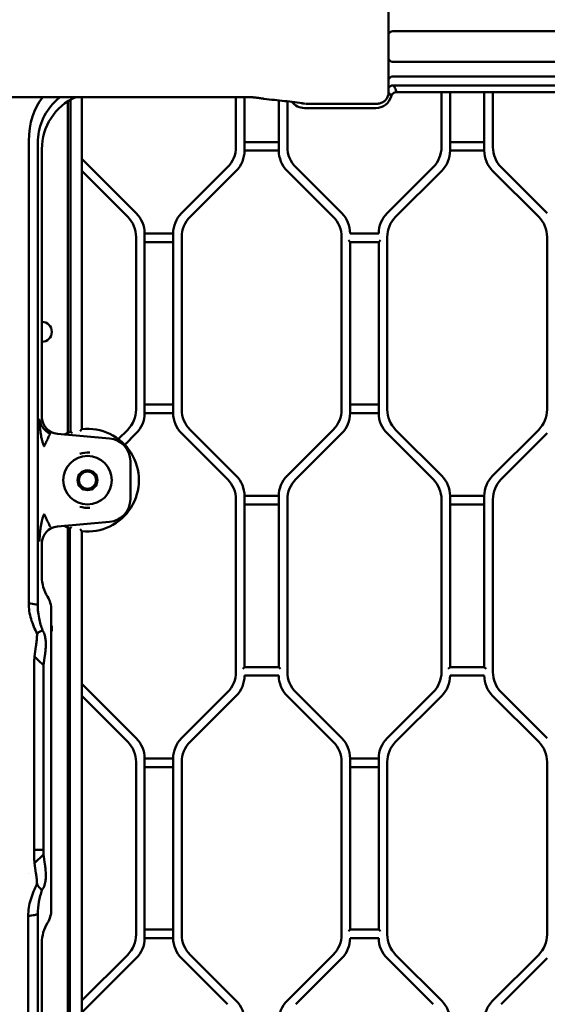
# Model space of a CAD drawing. Header units: millimetres. Extents: x 0 to 14369, y -869 to 2970.
# Tile 257 of 656: x 1926 to 2018, y 225 to 398. Entities that reach past the tile are written whole.
import ezdxf

# ---------------------------------------------------------------- set-up
doc = ezdxf.new("R2010")
doc.units = ezdxf.units.MM
doc.header["$LTSCALE"] = 10
doc.layers.add('Detailumgrenzung (ISO)', color=7, linetype='Continuous', lineweight=25)
doc.layers.add('Sichtbar (ISO)', color=7, linetype='Continuous', lineweight=50)

# ---------------------------------------------------------------- blocks, each defined once
blk = doc.blocks.new('2DDetail3')
at = {"layer": 'Detailumgrenzung (ISO)'}
blk.add_circle((191.422, 29.84), 30.988, dxfattribs=at)

msp = doc.modelspace()

# ---------------------------------------------------------------- linework, layer by layer
at = {"layer": 'Sichtbar (ISO)'}
for p, q in [((1990.246, 384.828), (1990.246, 400.941)), ((1990.982, 395.572), (2035.163, 395.572)), ((2035.163, 390.197), (1990.982, 390.197)), ((2105.24, 387.642), (1990.981, 387.642)), ((1990.238, 384.847), (1990.238, 384.847)), ((2105.24, 386.063), (1991.072, 386.063)), ((1991.667, 384.885), (2104.534, 384.885)), ((1999.518, 384.885), (1999.518, 375.266)), ((1999.518, 384.885), (1999.518, 375.266)), ((2001.018, 374.645), (2001.018, 384.885)), ((2001.018, 384.885), (2001.018, 374.645)), ((2007.018, 384.885), (2007.018, 374.645)), ((2007.018, 374.645), (2007.018, 384.885)), ((2008.518, 375.266), (2008.518, 384.885)), ((2008.518, 375.266), (2008.518, 384.885)), ((1864.49, 384.037), (1964.546, 384.037)), ((1934.092, 325.207), (1934.092, 383.299)), ((1934.531, 383.566), (1934.531, 325.375)), ((1934.531, 325.375), (1934.531, 383.566)), ((1936.518, 325.829), (1936.518, 384.037)), ((1936.518, 384.037), (1936.518, 325.829)), ((1963.518, 384.037), (1963.518, 375.266)), ((1963.518, 375.266), (1963.518, 384.037)), ((1965.018, 374.645), (1965.018, 384.034)), ((1965.018, 384.034), (1965.018, 374.645)), ((1968.429, 383.74), (1968.429, 383.74)), ((1971.018, 383.435), (1971.018, 374.645)), ((1971.018, 374.645), (1971.018, 383.435)), ((1972.518, 375.266), (1972.518, 383.277)), ((1972.518, 375.266), (1972.518, 383.277)), ((1975.518, 382.098), (1988.018, 382.098)), ((1975.536, 382.885), (1975.534, 382.885)), ((1975.748, 382.849), (1988.192, 382.849)), ((1927.232, 297.151), (1927.232, 376.326)), ((1928.815, 374.689), (1928.815, 297.151)), ((1929.518, 374.892), (1929.518, 327.986)), ((1971.018, 376.145), (1965.018, 376.145)), ((1965.018, 376.145), (1971.018, 376.145)), ((1965.018, 374.645), (1971.018, 374.645)), ((1971.018, 374.645), (1965.018, 374.645)), ((2007.018, 376.145), (2001.018, 376.145)), ((2001.018, 376.145), (2007.018, 376.145)), ((2001.018, 374.645), (2007.018, 374.645)), ((2007.018, 374.645), (2001.018, 374.645)), ((1946.053, 363.66), (1936.518, 373.195)), ((1936.518, 373.195), (1946.053, 363.66)), ((1936.518, 371.074), (1944.553, 363.038)), ((1944.553, 363.038), (1936.518, 371.074)), ((1962.053, 371.731), (1953.982, 363.66)), ((1953.982, 363.66), (1962.053, 371.731)), ((1955.482, 363.038), (1963.553, 371.109)), ((1963.553, 371.109), (1955.482, 363.038)), ((1972.482, 371.109), (1980.553, 363.038)), ((1980.553, 363.038), (1972.482, 371.109)), ((1982.053, 363.66), (1973.982, 371.731)), ((1982.053, 363.66), (1973.982, 371.731)), ((1998.053, 371.731), (1989.982, 363.66)), ((1998.053, 371.731), (1989.982, 363.66)), ((1991.482, 363.038), (1999.553, 371.109)), ((1999.553, 371.109), (1991.482, 363.038)), ((2008.482, 371.109), (2016.553, 363.038)), ((2016.553, 363.038), (2008.482, 371.109)), ((2018.053, 363.66), (2009.982, 371.731)), ((2018.053, 363.66), (2009.982, 371.731)), ((1946.018, 359.503), (1946.018, 329.266)), ((1946.018, 329.266), (1946.018, 359.503)), ((1952.518, 360.124), (1947.518, 360.124)), ((1947.518, 328.645), (1947.518, 360.124)), ((1947.518, 360.124), (1952.518, 360.124)), ((1947.518, 360.124), (1947.518, 328.645)), ((1952.518, 360.124), (1952.518, 328.645)), ((1952.518, 328.645), (1952.518, 360.124)), ((1954.018, 329.266), (1954.018, 359.503)), ((1954.018, 359.503), (1954.018, 329.266)), ((1982.018, 359.503), (1982.018, 329.266)), ((1982.018, 329.266), (1982.018, 359.503)), ((1983.218, 358.924), (1983.518, 358.624)), ((1988.518, 360.124), (1983.518, 360.124)), ((1988.518, 358.624), (1988.818, 358.924)), ((1990.018, 329.266), (1990.018, 359.503)), ((1990.018, 359.503), (1990.018, 329.266)), ((2018.018, 359.503), (2018.018, 329.266)), ((2018.018, 329.266), (2018.018, 359.503)), ((1947.518, 358.624), (1952.518, 358.624)), ((1952.518, 358.624), (1947.518, 358.624)), ((1983.518, 328.645), (1983.518, 358.624)), ((1983.518, 358.624), (1983.518, 328.645)), ((1983.518, 358.624), (1988.518, 358.624)), ((1988.518, 358.624), (1988.518, 328.645)), ((1988.518, 328.645), (1988.518, 358.624)), ((1952.518, 330.145), (1947.518, 330.145)), ((1947.518, 330.145), (1952.518, 330.145)), ((1988.518, 330.145), (1983.518, 330.145)), ((1983.518, 330.145), (1988.518, 330.145)), ((1947.518, 328.645), (1952.518, 328.645)), ((1952.518, 328.645), (1947.518, 328.645)), ((1983.518, 328.645), (1988.518, 328.645)), ((1988.518, 328.645), (1983.518, 328.645)), ((1941.366, 324.204), (1932.252, 325.001)), ((1944.553, 325.731), (1942.912, 324.089)), ((1942.912, 324.089), (1944.553, 325.731)), ((1944.035, 323.091), (1946.053, 325.109)), ((1946.053, 325.109), (1944.035, 323.091)), ((1953.982, 325.109), (1962.053, 317.038)), ((1962.053, 317.038), (1953.982, 325.109)), ((1963.553, 317.66), (1955.482, 325.731)), ((1955.482, 325.731), (1963.553, 317.66)), ((1980.553, 325.731), (1972.482, 317.66)), ((1972.482, 317.66), (1980.553, 325.731)), ((1973.982, 317.038), (1982.053, 325.109)), ((1982.053, 325.109), (1973.982, 317.038)), ((1989.982, 325.109), (1998.053, 317.038)), ((1998.053, 317.038), (1989.982, 325.109)), ((1999.553, 317.66), (1991.482, 325.731)), ((1991.482, 325.731), (1999.553, 317.66)), ((2016.553, 325.731), (2008.482, 317.66)), ((2008.482, 317.66), (2016.553, 325.731)), ((2009.982, 317.038), (2018.053, 325.109)), ((2009.982, 317.038), (2018.053, 325.109)), ((1945.018, 313.55), (1945.018, 320.219)), ((1965.018, 284.145), (1965.018, 314.124)), ((1971.018, 314.124), (1965.018, 314.124)), ((1965.018, 314.124), (1965.018, 284.145)), ((1965.018, 314.124), (1971.018, 314.124)), ((1971.018, 314.124), (1971.018, 284.145)), ((1971.018, 284.145), (1971.018, 314.124)), ((2001.018, 284.145), (2001.018, 314.124)), ((2007.018, 314.124), (2001.018, 314.124)), ((2001.018, 314.124), (2001.018, 284.145)), ((2001.018, 314.124), (2007.018, 314.124)), ((2007.018, 314.124), (2007.018, 284.145)), ((2007.018, 284.145), (2007.018, 314.124)), ((1963.518, 313.503), (1963.518, 283.266)), ((1963.518, 283.266), (1963.518, 313.503)), ((1965.018, 312.624), (1971.018, 312.624)), ((1971.018, 312.624), (1965.018, 312.624)), ((1972.518, 283.266), (1972.518, 313.503)), ((1972.518, 313.503), (1972.518, 283.266)), ((1999.518, 313.503), (1999.518, 283.266)), ((1999.518, 283.266), (1999.518, 313.503)), ((2001.018, 312.624), (2007.018, 312.624)), ((2007.018, 312.624), (2001.018, 312.624)), ((2008.518, 283.266), (2008.518, 313.503)), ((2008.518, 283.266), (2008.518, 313.503)), ((1929.663, 310.284), (1929.663, 310.284)), ((1932.252, 308.768), (1941.366, 309.565)), ((1934.092, 183.729), (1934.092, 308.562)), ((1934.418, 308.435), (1934.418, 183.528)), ((1934.418, 183.528), (1934.418, 308.435)), ((1936.518, 182.593), (1936.518, 307.94)), ((1936.518, 307.94), (1936.518, 182.593)), ((1929.518, 305.783), (1929.518, 299.971)), ((1928.804, 295.016), (1927.221, 295.321)), ((1931.168, 241.617), (1931.168, 294.152)), ((1928.229, 286.016), (1928.479, 287.754)), ((1928.958, 285.295), (1928.229, 286.016)), ((1929.812, 284.45), (1928.958, 285.295)), ((1929.165, 285.09), (1929.165, 285.09)), ((1930.062, 286.188), (1929.812, 284.45)), ((1928.2, 252.103), (1928.2, 283.667)), ((1929.783, 283.652), (1929.783, 252.103)), ((1965.018, 284.145), (1964.718, 283.845)), ((1971.018, 284.145), (1965.018, 284.145)), ((1971.318, 283.845), (1971.018, 284.145)), ((2001.018, 284.145), (2000.718, 283.845)), ((2007.018, 284.145), (2001.018, 284.145)), ((2007.318, 283.845), (2007.018, 284.145)), ((1965.018, 282.645), (1971.018, 282.645)), ((2001.018, 282.645), (2007.018, 282.645)), ((1946.053, 271.66), (1936.518, 281.195)), ((1936.518, 281.195), (1946.053, 271.66)), ((1962.053, 279.731), (1953.982, 271.66)), ((1953.982, 271.66), (1962.053, 279.731)), ((1982.053, 271.66), (1973.982, 279.731)), ((1973.982, 279.731), (1982.053, 271.66)), ((1998.053, 279.731), (1989.982, 271.66)), ((1989.982, 271.66), (1998.053, 279.731)), ((2018.053, 271.66), (2009.982, 279.731)), ((2018.053, 271.66), (2009.982, 279.731)), ((1936.518, 279.074), (1944.553, 271.038)), ((1944.553, 271.038), (1936.518, 279.074)), ((1955.482, 271.038), (1963.553, 279.109)), ((1955.482, 271.038), (1963.553, 279.109)), ((1972.482, 279.109), (1980.553, 271.038)), ((1972.482, 279.109), (1980.553, 271.038)), ((1991.482, 271.038), (1999.553, 279.109)), ((1991.482, 271.038), (1999.553, 279.109)), ((2008.482, 279.109), (2016.553, 271.038)), ((2008.482, 279.109), (2016.553, 271.038)), ((1946.018, 267.503), (1946.018, 237.266)), ((1946.018, 237.266), (1946.018, 267.503)), ((1952.518, 268.124), (1947.518, 268.124)), ((1947.518, 236.645), (1947.518, 268.124)), ((1947.518, 268.124), (1952.518, 268.124)), ((1947.518, 268.124), (1947.518, 236.645)), ((1952.518, 268.124), (1952.518, 236.645)), ((1952.518, 236.645), (1952.518, 268.124)), ((1954.018, 237.266), (1954.018, 267.503)), ((1954.018, 237.266), (1954.018, 267.503)), ((1982.018, 267.503), (1982.018, 237.266)), ((1982.018, 267.503), (1982.018, 237.266)), ((1983.518, 238.145), (1983.518, 268.124)), ((1988.518, 268.124), (1983.518, 268.124)), ((1983.518, 268.124), (1983.518, 238.145)), ((1983.518, 268.124), (1988.518, 268.124)), ((1988.518, 268.124), (1988.518, 238.145)), ((1988.518, 238.145), (1988.518, 268.124)), ((1990.018, 237.266), (1990.018, 267.503)), ((1990.018, 237.266), (1990.018, 267.503)), ((2018.018, 267.503), (2018.018, 237.266)), ((2018.018, 267.503), (2018.018, 237.266)), ((1947.518, 266.624), (1952.518, 266.624)), ((1952.518, 266.624), (1947.518, 266.624)), ((1983.518, 266.624), (1988.518, 266.624)), ((1988.518, 266.624), (1983.518, 266.624)), ((1929.783, 252.103), (1928.2, 252.103)), ((1928.229, 249.753), (1929.813, 251.314)), ((1929.165, 250.676), (1929.165, 250.676)), ((1929.813, 251.314), (1930.062, 249.581)), ((1928.479, 248.015), (1928.229, 249.753)), ((1927.255, 248.015), (1927.255, 248.015)), ((1927.146, 191.416), (1927.146, 238.618)), ((1928.81, 191.416), (1928.81, 238.618)), ((1952.518, 238.145), (1947.518, 238.145)), ((1947.518, 238.145), (1952.518, 238.145)), ((1983.518, 238.145), (1983.218, 237.845)), ((1988.518, 238.145), (1983.518, 238.145)), ((1988.818, 237.845), (1988.518, 238.145)), ((1947.518, 236.645), (1952.518, 236.645)), ((1952.518, 236.645), (1947.518, 236.645)), ((1983.518, 236.645), (1988.518, 236.645)), ((1929.518, 235.798), (1929.518, 192.124)), ((1944.553, 233.731), (1936.518, 225.695)), ((1936.518, 225.695), (1944.553, 233.731)), ((1936.518, 223.574), (1946.053, 233.109)), ((1946.053, 233.109), (1936.518, 223.574)), ((1953.982, 233.109), (1962.053, 225.038)), ((1962.053, 225.038), (1953.982, 233.109)), ((1963.553, 225.66), (1955.482, 233.731)), ((1963.553, 225.66), (1955.482, 233.731)), ((1980.553, 233.731), (1972.482, 225.66)), ((1980.553, 233.731), (1972.482, 225.66)), ((1973.982, 225.038), (1982.053, 233.109)), ((1973.982, 225.038), (1982.053, 233.109)), ((1989.982, 233.109), (1998.053, 225.038)), ((1989.982, 233.109), (1998.053, 225.038)), ((1999.553, 225.66), (1991.482, 233.731)), ((1999.553, 225.66), (1991.482, 233.731)), ((2016.553, 233.731), (2008.482, 225.66)), ((2016.553, 233.731), (2008.482, 225.66)), ((2009.982, 225.038), (2018.053, 233.109)), ((2009.982, 225.038), (2018.053, 233.109))]:
    msp.add_line(p, q, dxfattribs=at)
for radius in [4.25, 1.75, 1.5]:
    msp.add_circle((1937.518, 316.885), radius, dxfattribs=at)
for centre, radius, start, end in [((1975.518, 384.885), 2.786, 217.58806, 270), ((1988.018, 384.885), 2.786, 270, 344.693), ((1975.518, 384.885), 2, 254.47116, 267.66579), ((1958.518, 375.266), 5, 315, 0), ((1958.518, 375.266), 5, 315, 0), ((1960.018, 374.645), 5, 315, 0), ((1960.018, 374.645), 5, 315, 0), ((1976.018, 374.645), 5, 180, 225), ((1976.018, 374.645), 5, 180, 225), ((1977.518, 375.266), 5, 180, 225), ((1977.518, 375.266), 5, 180, 225), ((1994.518, 375.266), 5, 315, 0), ((1994.518, 375.266), 5, 315, 0), ((1996.018, 374.645), 5, 315, 0), ((1996.018, 374.645), 5, 315, 0), ((2012.018, 374.645), 5, 180, 225), ((2012.018, 374.645), 5, 180, 225), ((2013.518, 375.266), 5, 180, 225), ((2013.518, 375.266), 5, 180, 225), ((1941.018, 359.503), 5, 0, 45), ((1941.018, 359.503), 5, 0, 45), ((1942.518, 360.124), 5, 0, 45), ((1942.518, 360.124), 5, 0, 45), ((1957.518, 360.124), 5, 135, 180), ((1957.518, 360.124), 5, 135, 180), ((1959.018, 359.503), 5, 135, 180), ((1959.018, 359.503), 5, 135, 180), ((1977.018, 359.503), 5, 0, 45), ((1977.018, 359.503), 5, 0, 45), ((1978.518, 360.124), 5, 0, 45), ((1978.518, 360.124), 5, 0, 45), ((1993.518, 360.124), 5, 135, 180), ((1993.518, 360.124), 5, 135, 180), ((1995.018, 359.503), 5, 135, 180), ((1995.018, 359.503), 5, 135, 180), ((2013.018, 359.503), 5, 0, 45), ((2013.018, 359.503), 5, 0, 45), ((1929.518, 342.885), 1.75, 270, 90), ((1929.518, 342.885), 1.75, 270, 90), ((1941.018, 329.266), 5, 315, 0), ((1941.018, 329.266), 5, 315, 0), ((1942.518, 328.645), 5, 315, 0), ((1942.518, 328.645), 5, 315, 0), ((1957.518, 328.645), 5, 180, 225), ((1957.518, 328.645), 5, 180, 225), ((1959.018, 329.266), 5, 180, 225), ((1959.018, 329.266), 5, 180, 225), ((1977.018, 329.266), 5, 315, 0), ((1977.018, 329.266), 5, 315, 0), ((1978.518, 328.645), 5, 315, 0), ((1978.518, 328.645), 5, 315, 0), ((1993.518, 328.645), 5, 180, 225), ((1993.518, 328.645), 5, 180, 225), ((1995.018, 329.266), 5, 180, 225), ((1995.018, 329.266), 5, 180, 225), ((2013.018, 329.266), 5, 315, 0), ((2013.018, 329.266), 5, 315, 0), ((1937.518, 316.885), 9, 109.3809, 117.06484), ((1937.518, 316.885), 9, 109.3809, 117.06484), ((1937.518, 316.885), 9, 263.62063, 96.37937), ((1937.518, 316.885), 9, 263.62063, 96.37937), ((1941.018, 320.219), 4, 0, 85), ((1960.018, 314.124), 5, 0, 45), ((1960.018, 314.124), 5, 0, 45), ((1976.018, 314.124), 5, 135, 180), ((1976.018, 314.124), 5, 135, 180), ((1996.018, 314.124), 5, 0, 45), ((1996.018, 314.124), 5, 0, 45), ((2012.018, 314.124), 5, 135, 180), ((2012.018, 314.124), 5, 135, 180), ((1958.518, 313.503), 5, 0, 45), ((1958.518, 313.503), 5, 0, 45), ((1977.518, 313.503), 5, 135, 180), ((1977.518, 313.503), 5, 135, 180), ((1994.518, 313.503), 5, 0, 45), ((1994.518, 313.503), 5, 0, 45), ((2013.518, 313.503), 5, 135, 180), ((2013.518, 313.503), 5, 135, 180), ((1941.018, 313.55), 4, 275, 0), ((1937.518, 316.885), 9, 242.93516, 249.85211), ((1937.518, 316.885), 9, 242.93516, 249.85211), ((1929.518, 290.885), 1.75, 340.53705, 19.46295), ((1929.518, 290.885), 1.75, 340.53705, 19.46295), ((1958.518, 283.266), 5, 315, 0), ((1958.518, 283.266), 5, 315, 0), ((1977.518, 283.266), 5, 180, 225), ((1977.518, 283.266), 5, 180, 225), ((1994.518, 283.266), 5, 315, 0), ((1994.518, 283.266), 5, 315, 0), ((2013.518, 283.266), 5, 180, 225), ((2013.518, 283.266), 5, 180, 225), ((1960.018, 282.645), 5, 315, 0), ((1960.018, 282.645), 5, 315, 0), ((1976.018, 282.645), 5, 180, 225), ((1976.018, 282.645), 5, 180, 225), ((1996.018, 282.645), 5, 315, 0), ((1996.018, 282.645), 5, 315, 0), ((2012.018, 282.645), 5, 180, 225), ((2012.018, 282.645), 5, 180, 225), ((1941.018, 267.503), 5, 0, 45), ((1941.018, 267.503), 5, 0, 45), ((1942.518, 268.124), 5, 0, 45), ((1942.518, 268.124), 5, 0, 45), ((1957.518, 268.124), 5, 135, 180), ((1957.518, 268.124), 5, 135, 180), ((1959.018, 267.503), 5, 135, 180), ((1959.018, 267.503), 5, 135, 180), ((1977.018, 267.503), 5, 0, 45), ((1977.018, 267.503), 5, 0, 45), ((1978.518, 268.124), 5, 0, 45), ((1978.518, 268.124), 5, 0, 45), ((1993.518, 268.124), 5, 135, 180), ((1993.518, 268.124), 5, 135, 180), ((1995.018, 267.503), 5, 135, 180), ((1995.018, 267.503), 5, 135, 180), ((2013.018, 267.503), 5, 0, 45), ((2013.018, 267.503), 5, 0, 45), ((1941.018, 237.266), 5, 315, 0), ((1941.018, 237.266), 5, 315, 0), ((1942.518, 236.645), 5, 315, 0), ((1942.518, 236.645), 5, 315, 0), ((1957.518, 236.645), 5, 180, 225), ((1957.518, 236.645), 5, 180, 225), ((1959.018, 237.266), 5, 180, 225), ((1959.018, 237.266), 5, 180, 225), ((1977.018, 237.266), 5, 315, 0), ((1977.018, 237.266), 5, 315, 0), ((1978.518, 236.645), 5, 315, 0), ((1978.518, 236.645), 5, 315, 0), ((1993.518, 236.645), 5, 180, 225), ((1993.518, 236.645), 5, 180, 225), ((1995.018, 237.266), 5, 180, 225), ((1995.018, 237.266), 5, 180, 225), ((2013.018, 237.266), 5, 315, 0), ((2013.018, 237.266), 5, 315, 0), ((1960.018, 222.124), 5, 0, 45), ((1960.018, 222.124), 5, 0, 45), ((1976.018, 222.124), 5, 135, 180), ((1976.018, 222.124), 5, 135, 180), ((1996.018, 222.124), 5, 0, 45), ((1996.018, 222.124), 5, 0, 45), ((2012.018, 222.124), 5, 135, 180), ((2012.018, 222.124), 5, 135, 180)]:
    msp.add_arc(centre, radius, start, end, dxfattribs=at)
for centre, major_axis, ratio, start_param, end_param in [((1991.019, 394.158), (-0.074, 1.413), 0.7066218, 6.2461697, 7.0910289), ((1991.019, 391.611), (0.074, 1.413), 0.7066218, 2.3337491, 3.1786082), ((1991.019, 386.204), (-0.073, 1.437), 0.6948672, 6.2479675, 7.0922196), ((1991.075, 385.1), (-0.959, -0.292), 0.9577513, 4.4316299, 5.4079305), ((1949.859, 364.632), (19.488, -20.143), 0.5708853, 3.2043405, 3.6746769), ((1939.531, 374.846), (5.165, -8.623), 0.9948398, 3.0180814, 4.1704042), ((1927.563, 387.677), (-0.687, 23.694), 0.0441382, 4.1309911, 4.1992298), ((1932.522, 327.993), (2.217, 2.032), 0.9974831, 2.4010828, 3.8821025), ((1932.522, 305.776), (2.217, -2.032), 0.9974831, 2.4010828, 3.8821025), ((1935.526, 300.086), (-0.911, -6.328), 0.9385552, 4.8646179, 5.4468703), ((1927.162, 294.076), (0.607, 4.218), 0.9385552, 4.8646179, 5.4468703), ((1925.847, 284.942), (2.937, 6.369), 0.5153214, 5.9309694, 5.9788155), ((1927.162, 241.694), (-0.607, 4.218), 0.9385552, 3.9779076, 4.5601601), ((1935.526, 235.683), (0.911, -6.328), 0.9385552, 3.9779076, 4.5601601)]:
    msp.add_ellipse(centre, major_axis=major_axis, ratio=ratio, start_param=start_param, end_param=end_param, dxfattribs=at)
for points, knots in [([(1990.246, 384.828), (1990.246, 384.776), (1990.244, 384.723), (1990.236, 384.631), (1990.232, 384.591), (1990.222, 384.523), (1990.217, 384.494), (1990.194, 384.377), (1990.171, 384.29), (1990.075, 384.008), (1989.973, 383.818), (1989.72, 383.488), (1989.567, 383.342), (1989.223, 383.102), (1989.026, 383.007), (1988.62, 382.882), (1988.405, 382.849), (1988.192, 382.849)], [0, 0, 0, 0, 0.01583112, 0.01583112, 0.02770047, 0.02770047, 0.03660059, 0.03660059, 0.06335767, 0.06335767, 0.12625497, 0.12625497, 0.18817254, 0.18817254, 0.25212741, 0.25212741, 0.31586448, 0.31586448, 0.31586448, 0.31586448]), ([(1990.246, 384.837), (1990.281, 384.795), (1990.386, 384.665), (1990.544, 384.437), (1990.654, 384.246), (1990.705, 384.149)], [0.06906786, 0.06906786, 0.06906786, 0.06906786, 0.25, 0.625, 0.99999915, 0.99999915, 0.99999915, 0.99999915]), ([(1991.667, 384.885), (1991.557, 384.88), (1991.446, 384.863), (1991.235, 384.797), (1991.135, 384.749), (1990.966, 384.618), (1990.898, 384.54), (1990.782, 384.36), (1990.737, 384.256), (1990.705, 384.149)], [-0.13129783, -0.13129783, -0.13129783, -0.13129783, -0.09787484, -0.09787484, -0.064463, -0.064463, -0.03337107, -0.03337107, -0.00004805, -0.00004805, -0.00004805, -0.00004805]), ([(1991.204, 385.881), (1991.253, 385.798), (1991.299, 385.715), (1991.343, 385.632), (1991.409, 385.507), (1991.468, 385.383), (1991.522, 385.258), (1991.576, 385.134), (1991.625, 385.009), (1991.667, 384.885)], [0.00000039, 0.00000039, 0.00000039, 0.00000039, 0.25, 0.25, 0.25, 0.625, 0.625, 0.625, 0.99999913, 0.99999913, 0.99999913, 0.99999913]), ([(1932.746, 384.035), (1932.375, 383.753), (1932.028, 383.449), (1930.828, 382.242), (1930.063, 381.118), (1929.052, 378.66), (1928.807, 377.326), (1928.812, 376.075), (1928.812, 376.073), (1928.812, 376.071)], [1.46336828, 1.46336828, 1.46336828, 1.46336828, 1.59820203, 1.59820203, 1.9740568, 1.9740568, 2.34991158, 2.34991158, 2.35050209, 2.35050209, 2.35050209, 2.35050209]), ([(1968.429, 383.74), (1968.343, 383.752), (1968.257, 383.764), (1968.14, 383.781), (1968.108, 383.786), (1968.049, 383.794), (1968.022, 383.798), (1967.78, 383.834), (1967.553, 383.866), (1967.104, 383.926), (1966.923, 383.951), (1966.441, 383.989), (1966.214, 384.002), (1965.76, 384.02), (1965.564, 384.025), (1965.126, 384.034), (1964.876, 384.036), (1964.629, 384.037)], [0, 0, 0, 0, 0.09741143, 0.09741143, 0.13394069, 0.13394069, 0.16485471, 0.16485471, 0.41222605, 0.41222605, 0.59997557, 0.59997557, 0.70797919, 0.70797919, 0.77483093, 0.77483093, 0.84916187, 0.84916187, 0.84916187, 0.84916187]), ([(1975.575, 382.864), (1974.388, 383.06), (1973.234, 383.202), (1971.451, 383.391), (1970.852, 383.451), (1969.646, 383.583), (1969.039, 383.654), (1968.429, 383.74)], [0, 0, 0, 0, 1.3857512, 1.3857512, 2.0786536, 2.0786536, 2.7715737, 2.7715737, 2.7715737, 2.7715737]), ([(1929.111, 327.613), (1929.113, 327.583), (1929.119, 327.522), (1929.132, 327.428), (1929.162, 327.243), (1929.265, 326.884), (1929.405, 326.557), (1929.599, 326.23), (1929.707, 326.082), (1929.826, 325.933), (1929.954, 325.792), (1930.099, 325.649), (1930.27, 325.5), (1930.464, 325.351), (1930.7, 325.201), (1930.837, 325.128), (1930.908, 325.092), (1930.957, 325.068), (1930.981, 325.057)], [0, 0, 0, 0, 0.0484089, 0.0968591, 0.165394, 0.2618841, 0.3564745, 0.4474834, 0.5096073, 0.5708548, 0.6316595, 0.6927028, 0.7550396, 0.8192378, 0.884927, 0.9321715, 0.9659438, 1, 1, 1, 1]), ([(1929.218, 325.777), (1929.196, 325.98), (1929.177, 326.184), (1929.162, 326.387), (1929.147, 326.591), (1929.135, 326.795), (1929.127, 327), (1929.122, 327.102), (1929.119, 327.204), (1929.116, 327.306), (1929.115, 327.357), (1929.114, 327.409), (1929.113, 327.46), (1929.112, 327.511), (1929.112, 327.562), (1929.111, 327.613)], [0.62238864, 0.62238864, 0.62238864, 0.62238864, 0.74806728, 0.74806728, 0.74806728, 0.87406382, 0.87406382, 0.87406382, 0.9370666, 0.9370666, 0.9370666, 0.96854543, 0.96854543, 0.96854543, 1, 1, 1, 1]), ([(1929.121, 327.169), (1929.121, 327.171), (1929.121, 327.174), (1929.116, 327.322), (1929.113, 327.467), (1929.111, 327.613)], [0.451618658, 0.451618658, 0.451618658, 0.451618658, 0.452428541, 0.452428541, 0.497069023, 0.497069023, 0.497069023, 0.497069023]), ([(1929.91, 322.804), (1929.9, 322.828), (1929.89, 322.852), (1929.88, 322.876), (1929.87, 322.9), (1929.861, 322.924), (1929.851, 322.948), (1929.832, 322.996), (1929.814, 323.045), (1929.796, 323.093), (1929.76, 323.19), (1929.726, 323.287), (1929.694, 323.384), (1929.662, 323.482), (1929.632, 323.58), (1929.605, 323.678), (1929.577, 323.776), (1929.551, 323.874), (1929.526, 323.973), (1929.502, 324.072), (1929.479, 324.171), (1929.458, 324.27), (1929.436, 324.37), (1929.416, 324.469), (1929.397, 324.569), (1929.378, 324.669), (1929.36, 324.769), (1929.343, 324.869), (1929.326, 324.97), (1929.311, 325.07), (1929.296, 325.171), (1929.266, 325.373), (1929.24, 325.575), (1929.218, 325.777)], [0, 0, 0, 0, 0.01570488, 0.01570488, 0.01570488, 0.03138039, 0.03138039, 0.03138039, 0.06264871, 0.06264871, 0.06264871, 0.1249111, 0.1249111, 0.1249111, 0.18693985, 0.18693985, 0.18693985, 0.2488699, 0.2488699, 0.2488699, 0.31080742, 0.31080742, 0.31080742, 0.37282722, 0.37282722, 0.37282722, 0.43497729, 0.43497729, 0.43497729, 0.4972843, 0.4972843, 0.4972843, 0.62238864, 0.62238864, 0.62238864, 0.62238864]), ([(1929.91, 322.804), (1929.912, 322.808), (1929.914, 322.813), (1929.916, 322.817), (1929.918, 322.821), (1929.92, 322.825), (1929.922, 322.83), (1929.926, 322.837), (1929.93, 322.846), (1929.935, 322.856), (1929.942, 322.871), (1929.951, 322.89), (1929.96, 322.908), (1929.968, 322.927), (1929.977, 322.944), (1929.985, 322.961), (1929.992, 322.977), (1929.999, 322.992), (1930.009, 323.012), (1930.023, 323.042), (1930.042, 323.082), (1930.058, 323.116), (1930.075, 323.15), (1930.088, 323.179), (1930.107, 323.219), (1930.134, 323.274), (1930.17, 323.351), (1930.203, 323.421), (1930.237, 323.49), (1930.266, 323.553), (1930.297, 323.617), (1930.328, 323.682), (1930.359, 323.748), (1930.387, 323.807), (1930.415, 323.867), (1930.441, 323.92), (1930.473, 323.988), (1930.519, 324.085), (1930.578, 324.209), (1930.632, 324.322), (1930.686, 324.435), (1930.734, 324.537), (1930.768, 324.608), (1930.792, 324.657), (1930.808, 324.692), (1930.825, 324.728), (1930.842, 324.764), (1930.86, 324.8), (1930.875, 324.833), (1930.89, 324.865), (1930.904, 324.894), (1930.916, 324.919), (1930.928, 324.944), (1930.938, 324.966), (1930.948, 324.985), (1930.957, 325.005), (1930.965, 325.022), (1930.97, 325.032), (1930.973, 325.039), (1930.975, 325.043), (1930.977, 325.047), (1930.979, 325.051), (1930.98, 325.054), (1930.981, 325.057)], [0.00002108, 0.00002108, 0.00002108, 0.00002108, 0.01467403, 0.01467403, 0.01467403, 0.02934174, 0.02934174, 0.02934174, 0.05008267, 0.05008267, 0.05008267, 0.07939012, 0.07939012, 0.07939012, 0.10868059, 0.10868059, 0.10868059, 0.13796061, 0.13796061, 0.13796061, 0.17936241, 0.17936241, 0.17936241, 0.22078448, 0.22078448, 0.22078448, 0.2794473, 0.2794473, 0.2794473, 0.33825409, 0.33825409, 0.33825409, 0.39714952, 0.39714952, 0.39714952, 0.45611577, 0.45611577, 0.45611577, 0.53967886, 0.53967886, 0.53967886, 0.62321707, 0.62321707, 0.62321707, 0.68219647, 0.68219647, 0.68219647, 0.74109733, 0.74109733, 0.74109733, 0.79990559, 0.79990559, 0.79990559, 0.8585689, 0.8585689, 0.8585689, 0.91712397, 0.91712397, 0.91712397, 0.95853791, 0.95853791, 0.95853791, 1, 1, 1, 1]), ([(1934.831, 325.159), (1934.83, 325.16), (1934.829, 325.161), (1934.802, 325.181), (1934.775, 325.2), (1934.724, 325.237), (1934.699, 325.255), (1934.645, 325.294), (1934.616, 325.314), (1934.573, 325.345), (1934.557, 325.356), (1934.536, 325.371), (1934.531, 325.375), (1934.531, 325.375)], [-0.105619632, -0.105619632, -0.105619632, -0.105619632, -0.105316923, -0.105316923, -0.095427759, -0.095427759, -0.085790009, -0.085790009, -0.073003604, -0.073003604, -0.06238383, -0.06238383, -0.052658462, -0.052658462, -0.052658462, -0.052658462]), ([(1934.531, 325.375), (1934.531, 325.375), (1934.536, 325.371), (1934.557, 325.356), (1934.573, 325.345), (1934.616, 325.314), (1934.645, 325.294), (1934.699, 325.255), (1934.724, 325.237), (1934.775, 325.2), (1934.802, 325.181), (1934.829, 325.161), (1934.83, 325.16), (1934.831, 325.159)], [0.052658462, 0.052658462, 0.052658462, 0.052658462, 0.06238383, 0.06238383, 0.073003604, 0.073003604, 0.085790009, 0.085790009, 0.095427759, 0.095427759, 0.105316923, 0.105316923, 0.105619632, 0.105619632, 0.105619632, 0.105619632]), ([(1936.218, 325.487), (1936.219, 325.488), (1936.219, 325.489), (1936.253, 325.529), (1936.287, 325.567), (1936.35, 325.64), (1936.38, 325.674), (1936.433, 325.733), (1936.456, 325.76), (1936.489, 325.796), (1936.5, 325.809), (1936.514, 325.825), (1936.518, 325.829), (1936.518, 325.829)], [-0.000375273, -0.000375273, -0.000375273, -0.000375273, 0, 0, 0.015334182, 0.015334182, 0.029630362, 0.029630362, 0.042480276, 0.042480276, 0.051789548, 0.051789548, 0.059828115, 0.059828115, 0.059828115, 0.059828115]), ([(1936.518, 325.829), (1936.518, 325.829), (1936.514, 325.825), (1936.5, 325.809), (1936.489, 325.796), (1936.456, 325.76), (1936.433, 325.733), (1936.38, 325.674), (1936.35, 325.64), (1936.287, 325.567), (1936.253, 325.529), (1936.219, 325.489), (1936.219, 325.488), (1936.218, 325.487)], [-0.059828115, -0.059828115, -0.059828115, -0.059828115, -0.051789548, -0.051789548, -0.042480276, -0.042480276, -0.029630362, -0.029630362, -0.015334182, -0.015334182, 0, 0, 0.000375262, 0.000375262, 0.000375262, 0.000375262]), ([(1929.124, 306.695), (1929.124, 306.72), (1929.134, 306.949), (1929.159, 307.382), (1929.207, 307.89), (1929.256, 308.296), (1929.298, 308.598), (1929.345, 308.9), (1929.398, 309.2), (1929.459, 309.499), (1929.515, 309.747), (1929.566, 309.944), (1929.619, 310.141), (1929.693, 310.386), (1929.778, 310.629), (1929.843, 310.798), (1929.881, 310.894), (1929.901, 310.942), (1929.911, 310.966)], [0.11058403, 0.11058403, 0.11058403, 0.11058403, 0.12594364, 0.25194362, 0.37762131, 0.44025568, 0.50272675, 0.56503055, 0.62717705, 0.68919318, 0.75112727, 0.78208712, 0.81305738, 0.87508472, 0.93734775, 0.96861745, 0.98429394, 1, 1, 1, 1]), ([(1930.989, 308.716), (1930.988, 308.717), (1930.987, 308.719), (1930.987, 308.72), (1930.986, 308.721), (1930.985, 308.723), (1930.984, 308.725), (1930.981, 308.732), (1930.972, 308.75), (1930.961, 308.773), (1930.95, 308.795), (1930.939, 308.816), (1930.922, 308.852), (1930.897, 308.904), (1930.853, 308.995), (1930.802, 309.102), (1930.75, 309.21), (1930.692, 309.33), (1930.634, 309.452), (1930.582, 309.561), (1930.529, 309.67), (1930.473, 309.787), (1930.416, 309.903), (1930.357, 310.027), (1930.293, 310.16), (1930.229, 310.293), (1930.161, 310.435), (1930.1, 310.562), (1930.052, 310.661), (1930.009, 310.75), (1929.976, 310.821), (1929.955, 310.866), (1929.937, 310.903), (1929.926, 310.926), (1929.923, 310.932), (1929.92, 310.938), (1929.917, 310.942), (1929.916, 310.946), (1929.914, 310.949), (1929.913, 310.952), (1929.912, 310.957), (1929.911, 310.962), (1929.911, 310.966)], [0.00000051, 0.00000051, 0.00000051, 0.00000051, 0.03788426, 0.03788426, 0.03788426, 0.07602741, 0.07602741, 0.07602741, 0.16128992, 0.16128992, 0.16128992, 0.24662901, 0.24662901, 0.24662901, 0.36760544, 0.36760544, 0.36760544, 0.48924612, 0.48924612, 0.48924612, 0.59819475, 0.59819475, 0.59819475, 0.70684056, 0.70684056, 0.70684056, 0.81495382, 0.81495382, 0.81495382, 0.90020357, 0.90020357, 0.90020357, 0.95414226, 0.95414226, 0.95414226, 0.96984444, 0.96984444, 0.96984444, 0.98112804, 0.98112804, 0.98112804, 1, 1, 1, 1]), ([(1934.718, 308.647), (1934.717, 308.647), (1934.716, 308.646), (1934.689, 308.627), (1934.662, 308.608), (1934.611, 308.571), (1934.586, 308.554), (1934.532, 308.515), (1934.503, 308.495), (1934.46, 308.465), (1934.444, 308.453), (1934.423, 308.439), (1934.418, 308.435), (1934.418, 308.435)], [-0.000301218, -0.000301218, -0.000301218, -0.000301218, 0, 0, 0.009781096, 0.009781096, 0.019321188, 0.019321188, 0.03209482, 0.03209482, 0.04274356, 0.04274356, 0.052511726, 0.052511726, 0.052511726, 0.052511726]), ([(1934.418, 308.435), (1934.418, 308.435), (1934.423, 308.439), (1934.444, 308.453), (1934.46, 308.465), (1934.503, 308.495), (1934.532, 308.515), (1934.586, 308.554), (1934.611, 308.571), (1934.662, 308.608), (1934.689, 308.627), (1934.716, 308.646), (1934.717, 308.647), (1934.718, 308.647)], [-0.052511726, -0.052511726, -0.052511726, -0.052511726, -0.04274356, -0.04274356, -0.03209482, -0.03209482, -0.019321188, -0.019321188, -0.009781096, -0.009781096, 0, 0, 0.000301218, 0.000301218, 0.000301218, 0.000301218]), ([(1936.218, 308.282), (1936.219, 308.281), (1936.219, 308.28), (1936.253, 308.241), (1936.287, 308.202), (1936.35, 308.129), (1936.38, 308.095), (1936.433, 308.036), (1936.456, 308.009), (1936.489, 307.973), (1936.5, 307.96), (1936.514, 307.944), (1936.518, 307.94), (1936.518, 307.94)], [-0.120031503, -0.120031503, -0.120031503, -0.120031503, -0.11965623, -0.11965623, -0.104322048, -0.104322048, -0.090025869, -0.090025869, -0.077175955, -0.077175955, -0.067866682, -0.067866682, -0.059828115, -0.059828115, -0.059828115, -0.059828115]), ([(1936.518, 307.94), (1936.518, 307.94), (1936.514, 307.944), (1936.5, 307.96), (1936.489, 307.973), (1936.456, 308.009), (1936.433, 308.036), (1936.38, 308.095), (1936.35, 308.129), (1936.287, 308.202), (1936.253, 308.241), (1936.219, 308.28), (1936.219, 308.281), (1936.218, 308.282)], [0.059828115, 0.059828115, 0.059828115, 0.059828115, 0.067866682, 0.067866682, 0.077175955, 0.077175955, 0.090025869, 0.090025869, 0.104322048, 0.104322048, 0.11965623, 0.11965623, 0.120031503, 0.120031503, 0.120031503, 0.120031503]), ([(1929.111, 306.156), (1929.112, 306.258), (1929.115, 306.438), (1929.121, 306.618), (1929.124, 306.695)], [0, 0, 0, 0, 0.06293739, 0.11058403, 0.11058403, 0.11058403, 0.11058403]), ([(1928.815, 297.151), (1928.815, 296.793), (1928.814, 296.435), (1928.81, 295.723), (1928.808, 295.368), (1928.804, 295.016)], [-0.21475095, -0.21475095, -0.21475095, -0.21475095, -0.10737621, -0.10737621, -0.000001, -0.000001, -0.000001, -0.000001]), ([(1928.698, 290.014), (1928.497, 290.383), (1928.3, 290.784), (1927.933, 291.642), (1927.764, 292.1), (1927.497, 293.006), (1927.393, 293.451), (1927.253, 294.371), (1927.218, 294.839), (1927.221, 295.321)], [0.0000037, 0.0000037, 0.0000037, 0.0000037, 0.1691285, 0.1691285, 0.33807827, 0.33807827, 0.48506754, 0.48506754, 0.63167598, 0.63167598, 0.63167598, 0.63167598]), ([(1928.804, 295.016), (1928.796, 294.48), (1928.835, 293.699), (1929.19, 291.939), (1929.412, 291.213), (1929.633, 290.564)], [0.000001, 0.000001, 0.000001, 0.000001, 0.16783761, 0.16783761, 0.30477539, 0.30477539, 0.30477539, 0.30477539]), ([(1928.479, 287.754), (1928.521, 287.997), (1928.559, 288.312), (1928.615, 288.882), (1928.632, 289.088), (1928.667, 289.529), (1928.683, 289.765), (1928.698, 290.014)], [0.000001, 0.000001, 0.000001, 0.000001, 0.21401081, 0.21401081, 0.32092532, 0.32092532, 0.42781662, 0.42781662, 0.42781662, 0.42781662]), ([(1929.533, 290.528), (1929.524, 290.525), (1929.515, 290.52), (1929.5, 290.513), (1929.49, 290.508), (1929.462, 290.495), (1929.444, 290.487), (1929.387, 290.459), (1929.354, 290.442), (1929.245, 290.384), (1929.173, 290.342), (1928.96, 290.21), (1928.826, 290.114), (1928.698, 290.014)], [-0.18372772, -0.18372772, -0.18372772, -0.18372772, -0.17693409, -0.17693409, -0.17140198, -0.17140198, -0.16124261, -0.16124261, -0.13903385, -0.13903385, -0.09463088, -0.09463088, -0.00000277, -0.00000277, -0.00000277, -0.00000277]), ([(1929.633, 290.564), (1929.616, 290.56), (1929.599, 290.555), (1929.566, 290.543), (1929.55, 290.536), (1929.533, 290.528)], [-0.018973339, -0.018973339, -0.018973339, -0.018973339, -0.009704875, -0.009704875, -0.000039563, -0.000039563, -0.000039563, -0.000039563]), ([(1930.18, 287.293), (1930.194, 287.462), (1930.206, 287.644), (1930.225, 288.193), (1930.22, 288.56), (1930.153, 289.148), (1930.112, 289.392), (1930.005, 289.781), (1929.958, 289.921), (1929.853, 290.175), (1929.799, 290.288), (1929.736, 290.397)], [0.00002493, 0.00002493, 0.00002493, 0.00002493, 0.09489246, 0.09489246, 0.26663317, 0.26663317, 0.37234279, 0.37234279, 0.42997009, 0.42997009, 0.47677691, 0.47677691, 0.47677691, 0.47677691]), ([(1930.18, 287.293), (1930.162, 287.071), (1930.143, 286.869), (1930.103, 286.499), (1930.083, 286.333), (1930.062, 286.188)], [-0.25178568, -0.25178568, -0.25178568, -0.25178568, -0.12660032, -0.12660032, -0.000001, -0.000001, -0.000001, -0.000001]), ([(1928.2, 283.667), (1928.2, 283.921), (1928.197, 284.174), (1928.192, 284.66), (1928.191, 284.891), (1928.196, 285.31), (1928.202, 285.496), (1928.217, 285.806), (1928.225, 285.929), (1928.229, 286.016)], [-0.30604565, -0.30604565, -0.30604565, -0.30604565, -0.22973931, -0.22973931, -0.15301664, -0.15301664, -0.07630058, -0.07630058, -0.000001, -0.000001, -0.000001, -0.000001]), ([(1929.812, 284.45), (1929.808, 284.416), (1929.803, 284.373), (1929.796, 284.27), (1929.793, 284.211), (1929.788, 284.074), (1929.786, 283.999), (1929.784, 283.832), (1929.783, 283.742), (1929.783, 283.652)], [-0.10425951, -0.10425951, -0.10425951, -0.10425951, -0.07717399, -0.07717399, -0.05198374, -0.05198374, -0.02693064, -0.02693064, -0.00001191, -0.00001191, -0.00001191, -0.00001191]), ([(1928.2, 252.103), (1928.2, 251.848), (1928.197, 251.595), (1928.192, 251.109), (1928.191, 250.878), (1928.196, 250.459), (1928.202, 250.273), (1928.217, 249.963), (1928.225, 249.84), (1928.229, 249.753)], [0.000001, 0.000001, 0.000001, 0.000001, 0.07630703, 0.07630703, 0.15302625, 0.15302625, 0.22974126, 0.22974126, 0.30603639, 0.30603639, 0.30603639, 0.30603639]), ([(1929.783, 252.103), (1929.784, 251.913), (1929.786, 251.744), (1929.791, 251.61), (1929.796, 251.476), (1929.803, 251.377), (1929.813, 251.314)], [0.00000108, 0.00000108, 0.00000108, 0.00000108, 0.5, 0.5, 0.5, 0.99999476, 0.99999476, 0.99999476, 0.99999476]), ([(1930.181, 248.476), (1930.215, 248.029), (1930.231, 247.53), (1930.169, 246.775), (1930.128, 246.475), (1930.009, 246.017), (1929.96, 245.861), (1929.82, 245.517), (1929.737, 245.364), (1929.651, 245.234)], [-0.30976326, -0.30976326, -0.30976326, -0.30976326, -0.16514188, -0.16514188, -0.08593909, -0.08593909, -0.04706002, -0.04706002, -0.0000136, -0.0000136, -0.0000136, -0.0000136]), ([(1930.062, 249.581), (1930.083, 249.437), (1930.103, 249.281), (1930.143, 248.909), (1930.162, 248.703), (1930.181, 248.476)], [-0.24745714, -0.24745714, -0.24745714, -0.24745714, -0.1253141, -0.1253141, -0.00029978, -0.00029978, -0.00029978, -0.00029978]), ([(1928.678, 246.064), (1928.664, 246.276), (1928.649, 246.477), (1928.618, 246.855), (1928.601, 247.032), (1928.568, 247.359), (1928.551, 247.51), (1928.516, 247.783), (1928.498, 247.906), (1928.479, 248.015)], [0.00006086, 0.00006086, 0.00006086, 0.00006086, 0.09555917, 0.09555917, 0.19123709, 0.19123709, 0.28686677, 0.28686677, 0.38248167, 0.38248167, 0.38248167, 0.38248167]), ([(1927.136, 240.49), (1927.133, 241), (1927.171, 241.496), (1927.319, 242.468), (1927.429, 242.936), (1927.708, 243.892), (1927.887, 244.374), (1928.269, 245.268), (1928.474, 245.684), (1928.678, 246.064)], [0.00001349, 0.00001349, 0.00001349, 0.00001349, 0.15588231, 0.15588231, 0.31186093, 0.31186093, 0.49262299, 0.49262299, 0.67475242, 0.67475242, 0.67475242, 0.67475242]), ([(1928.678, 246.064), (1928.72, 245.994), (1928.764, 245.925), (1928.859, 245.786), (1928.908, 245.719), (1928.995, 245.607), (1929.031, 245.563), (1929.263, 245.292), (1929.431, 245.152), (1929.543, 245.058)], [0, 0, 0, 0, 0.04637098, 0.04637098, 0.09290232, 0.09290232, 0.12377966, 0.12377966, 0.28509255, 0.28509255, 0.28509255, 0.28509255]), ([(1929.543, 245.058), (1929.339, 244.427), (1929.144, 243.736), (1928.871, 242.288), (1928.787, 241.568), (1928.799, 240.787)], [0.00000097, 0.00000097, 0.00000097, 0.00000097, 0.27146084, 0.27146084, 0.51931406, 0.51931406, 0.51931406, 0.51931406]), ([(1929.651, 245.234), (1929.633, 245.205), (1929.615, 245.176), (1929.578, 245.117), (1929.561, 245.088), (1929.543, 245.058)], [0.000127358, 0.000127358, 0.000127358, 0.000127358, 0.010422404, 0.010422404, 0.020771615, 0.020771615, 0.020771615, 0.020771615]), ([(1928.799, 240.787), (1928.522, 240.737), (1928.245, 240.688), (1927.451, 240.546), (1927.279, 240.515), (1927.143, 240.491), (1927.141, 240.491), (1927.136, 240.49)], [0.000001, 0.000001, 0.000001, 0.000001, 0.11198743, 0.11198743, 0.32069133, 0.32069133, 0.32664468, 0.32664468, 0.32664468, 0.32664468]), ([(1927.146, 238.618), (1927.147, 238.932), (1927.144, 239.245), (1927.14, 239.87), (1927.137, 240.181), (1927.136, 240.49)], [0.00000769, 0.00000769, 0.00000769, 0.00000769, 0.09409109, 0.09409109, 0.18834463, 0.18834463, 0.18834463, 0.18834463]), ([(1928.81, 238.618), (1928.81, 238.982), (1928.809, 239.345), (1928.806, 240.069), (1928.803, 240.429), (1928.799, 240.787)], [0.000001, 0.000001, 0.000001, 0.000001, 0.10909513, 0.10909513, 0.2181894, 0.2181894, 0.2181894, 0.2181894])]:
    msp.add_open_spline(points, degree=3, knots=knots, dxfattribs=at)
for points in [[(1964.546, 384.037), (1964.546, 384.037), (1964.546, 384.037), (1964.546, 384.037)], [(1964.629, 384.037), (1964.601, 384.037), (1964.573, 384.037), (1964.546, 384.037)], [(1975.575, 382.863), (1975.575, 382.863), (1975.576, 382.863), (1975.576, 382.863)], [(1975.748, 382.849), (1975.723, 382.849), (1975.698, 382.85), (1975.674, 382.852)], [(1929.112, 327.505), (1929.113, 327.479), (1929.113, 327.454), (1929.114, 327.428)], [(1936.147, 321.524), (1936.715, 321.699), (1937.308, 321.777), (1937.939, 321.722)], [(1937.939, 312.052), (1937.31, 311.997), (1936.719, 312.071), (1936.152, 312.244)], [(1927.221, 295.321), (1927.222, 295.523), (1927.226, 295.927), (1927.23, 296.538), (1927.232, 296.947), (1927.232, 297.151)]]:
    msp.add_open_spline(points, degree=3, dxfattribs=at)

# ---------------------------------------------------------------- block references
at = {"layer": 'Detailumgrenzung (ISO)', "xscale": 10, "yscale": 10, "zscale": 10}
msp.add_blockref('2DDetail3', (0, 0), dxfattribs=at)

doc.saveas('drawing.dxf')
